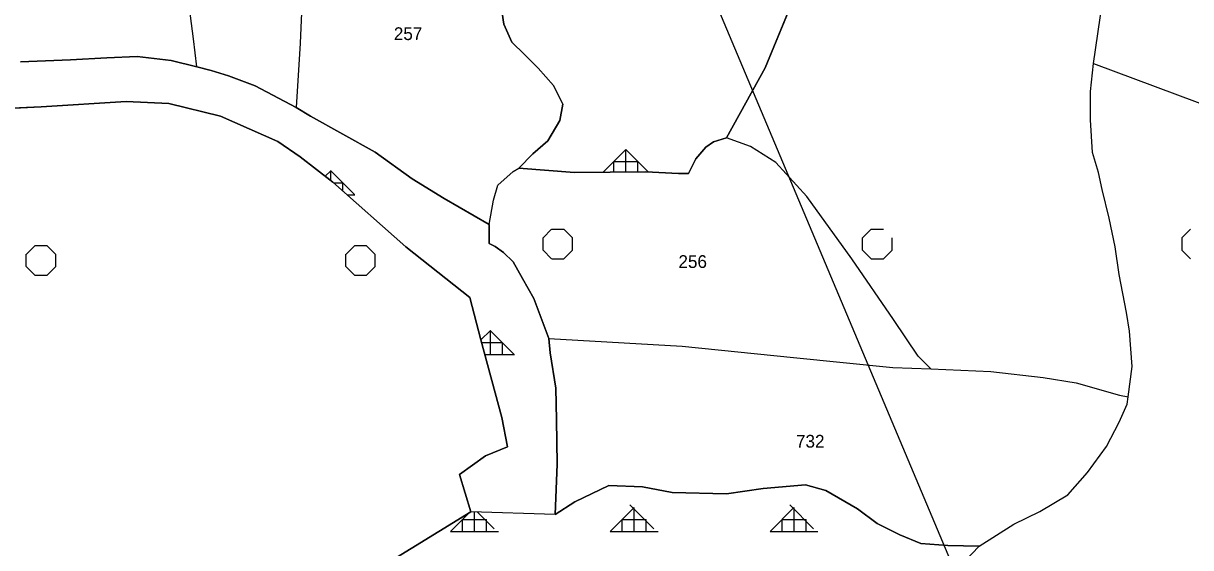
# Model space of a CAD drawing. Extents: x 410727 to 412947, y 4463506 to 4466382.
# Drawn here: x 411331.1 to 411696.5, y 4465392.3 to 4465556.3 of the extents above; entities that cross this region are included whole.
import ezdxf

# ---------------------------------------------------------------- set-up
doc = ezdxf.new("R2010")
doc.units = 0
for name, color, linetype in [('ADAKENARI', 7, 'Continuous'), ('KDS_PARSEL_NO', 7, 'Continuous'), ('KDS_PL', 7, 'Continuous'), ('LJ_ÇERÇEVE', 7, 'Continuous'), ('PL_AYA_ORMAN', 7, 'Continuous'), ('PL_KA_TARIM_DIGER', 7, 'Continuous'), ('TR_ORMAN', 7, 'Continuous'), ('TR_TARIMALANI', 7, 'Continuous')]:
    doc.layers.add(name, color=color, linetype=linetype)

msp = doc.modelspace()

# ---------------------------------------------------------------- linework, layer by layer
at = {"layer": 'ADAKENARI'}
for p, q in [((411573.2, 4465566.46), (411563.28, 4465542.37)), ((411481.53, 4465556.12), (411480.42, 4465562.96)), ((411484.03, 4465550.4), (411481.53, 4465556.12)), ((411487.94, 4465546.58), (411484.03, 4465550.4)), ((411330.17, 4465544.28), (411345.82, 4465544.89)), ((411345.82, 4465544.89), (411357.2, 4465545.5)), ((411357.2, 4465545.5), (411366.74, 4465545.91)), ((411366.74, 4465545.91), (411377.31, 4465544.69)), ((411377.31, 4465544.69), (411385.4, 4465542.77)), ((411492.25, 4465542.27), (411487.94, 4465546.58)), ((411385.4, 4465542.77), (411389.91, 4465541.56)), ((411389.91, 4465541.56), (411395.33, 4465539.96)), ((411395.33, 4465539.96), (411403.65, 4465536.74)), ((411497.06, 4465536.84), (411492.25, 4465542.27)), ((411563.28, 4465542.37), (411551.15, 4465520.49)), ((411403.65, 4465536.74), (411416.48, 4465530.01)), ((411499.97, 4465531.02), (411497.06, 4465536.84)), ((411336.66, 4465530.22), (411310.89, 4465528.97)), ((411363.25, 4465531.89), (411336.66, 4465530.22)), ((411376.65, 4465531.27), (411363.25, 4465531.89)), ((411392.75, 4465527.31), (411376.65, 4465531.27)), ((411392.75, 4465527.31), (411376.65, 4465531.27)), ((411416.48, 4465530.01), (411420.99, 4465527.3)), ((411498.97, 4465525.89), (411499.97, 4465531.02)), ((411410.73, 4465519.39), (411392.75, 4465527.31)), ((411420.99, 4465527.3), (411441.23, 4465516.05)), ((411495.26, 4465519.57), (411498.97, 4465525.89)), ((411417.69, 4465514.59), (411410.73, 4465519.39)), ((411490.54, 4465515.55), (411495.26, 4465519.57)), ((411544.75, 4465517.65), (411541.6, 4465514)), ((411547.06, 4465519.3), (411544.75, 4465517.65)), ((411551.15, 4465520.49), (411547.06, 4465519.3)), ((411427.97, 4465506.67), (411417.69, 4465514.59)), ((411441.23, 4465516.05), (411452.76, 4465507.72)), ((411486.19, 4465511.02), (411490.54, 4465515.55)), ((411541.6, 4465514), (411539.29, 4465509.36)), ((411503.56, 4465509.69), (411486.19, 4465511.02)), ((411450.83, 4465486.46), (411427.97, 4465506.67)), ((411452.76, 4465507.72), (411462.78, 4465501.59)), ((411525.89, 4465509.86), (411503.56, 4465509.69)), ((411536.15, 4465509.36), (411525.89, 4465509.86)), ((411539.29, 4465509.36), (411536.15, 4465509.36)), ((411462.78, 4465501.59), (411476.93, 4465493.45)), ((411476.93, 4465493.45), (411476.93, 4465487.48)), ((411470.88, 4465470.62), (411450.83, 4465486.46)), ((411476.93, 4465487.48), (411478.75, 4465486.49)), ((411478.75, 4465486.49), (411481.39, 4465484.66)), ((411481.39, 4465484.66), (411484.37, 4465481.68)), ((411484.37, 4465481.68), (411487.35, 4465476.54)), ((411487.35, 4465476.54), (411490.82, 4465470.24)), ((411474.3, 4465457.38), (411470.88, 4465470.62)), ((411490.82, 4465470.24), (411495.56, 4465457.73)), ((411480.85, 4465433), (411474.3, 4465457.38)), ((411495.56, 4465457.73), (411496.01, 4465453.31)), ((411496.01, 4465453.31), (411497.77, 4465442.26)), ((411496.01, 4465453.31), (411497.77, 4465442.26)), ((411497.77, 4465442.26), (411497.99, 4465432.32)), ((411482.61, 4465423.83), (411480.85, 4465433)), ((411497.99, 4465432.32), (411498.21, 4465418.39)), ((411475.76, 4465421.02), (411482.61, 4465423.83)), ((411467.65, 4465415.18), (411475.76, 4465421.02)), ((411498.21, 4465418.39), (411497.55, 4465402.7)), ((411471.18, 4465403.51), (411467.65, 4465415.18)), ((411503.72, 4465406.68), (411514.31, 4465411.76)), ((411514.31, 4465411.76), (411524.9, 4465411.32)), ((411562.61, 4465410.88), (411575.85, 4465411.99)), ((411575.85, 4465411.99), (411582.24, 4465410.22)), ((411524.9, 4465411.32), (411534.16, 4465409.55)), ((411534.16, 4465409.55), (411551.14, 4465409.11)), ((411551.14, 4465409.11), (411562.61, 4465410.88)), ((411582.24, 4465410.22), (411592.17, 4465404.47)), ((411497.55, 4465402.7), (411503.72, 4465406.68)), ((411592.17, 4465404.47), (411598.35, 4465399.83)), ((411442.41, 4465385.9), (411471.18, 4465403.51)), ((411598.35, 4465399.83), (411605.4, 4465396.3)), ((411605.4, 4465396.3), (411612.02, 4465393.64)), ((411612.02, 4465393.64), (411620.4, 4465392.98)), ((411620.4, 4465392.98), (411630.3, 4465392.76)), ((411630.3, 4465392.76), (411625.8, 4465388.07))]:
    msp.add_line(p, q, dxfattribs=at)
at = {"layer": 'KDS_PL'}
for p, q in [((411384.3, 4465551.5), (411381.99, 4465569.88)), ((411418.68, 4465571.19), (411417.78, 4465550.1)), ((411563.28, 4465542.37), (411573.2, 4465566.46)), ((411481.53, 4465556.12), (411480.42, 4465562.96)), ((411666.06, 4465543.82), (411668.89, 4465563.02)), ((411484.03, 4465550.4), (411481.53, 4465556.12)), ((411385.4, 4465542.77), (411384.3, 4465551.5)), ((411417.78, 4465550.1), (411416.48, 4465530.01)), ((411487.94, 4465546.58), (411484.03, 4465550.4)), ((411330.17, 4465544.28), (411345.82, 4465544.89)), ((411345.82, 4465544.89), (411357.2, 4465545.5)), ((411357.2, 4465545.5), (411366.74, 4465545.91)), ((411366.74, 4465545.91), (411377.31, 4465544.69)), ((411377.31, 4465544.69), (411385.4, 4465542.77)), ((411492.25, 4465542.27), (411487.94, 4465546.58)), ((411665.08, 4465534.98), (411666.06, 4465543.82)), ((411666.06, 4465543.82), (411869.65, 4465467.6)), ((411389.91, 4465541.56), (411385.4, 4465542.77)), ((411395.33, 4465539.96), (411389.91, 4465541.56)), ((411403.65, 4465536.74), (411395.33, 4465539.96)), ((411497.06, 4465536.84), (411492.25, 4465542.27)), ((411551.15, 4465520.49), (411563.28, 4465542.37)), ((411416.48, 4465530.01), (411403.65, 4465536.74)), ((411499.97, 4465531.02), (411497.06, 4465536.84)), ((411665.08, 4465526.14), (411665.08, 4465534.98)), ((411336.66, 4465530.22), (411310.89, 4465528.97)), ((411363.25, 4465531.89), (411336.66, 4465530.22)), ((411376.65, 4465531.27), (411363.25, 4465531.89)), ((411392.75, 4465527.31), (411376.65, 4465531.27)), ((411416.48, 4465530.01), (411420.99, 4465527.3)), ((411498.97, 4465525.89), (411499.97, 4465531.02)), ((411410.73, 4465519.39), (411392.75, 4465527.31)), ((411420.99, 4465527.3), (411441.23, 4465516.05)), ((411495.26, 4465519.57), (411498.97, 4465525.89)), ((411665.73, 4465515.89), (411665.08, 4465526.14)), ((411417.69, 4465514.59), (411410.73, 4465519.39)), ((411490.54, 4465515.55), (411495.26, 4465519.57)), ((411541.6, 4465514), (411544.75, 4465517.65)), ((411544.75, 4465517.65), (411547.06, 4465519.3)), ((411547.06, 4465519.3), (411551.15, 4465520.49)), ((411558.64, 4465517.84), (411551.15, 4465520.49)), ((411566.58, 4465512.76), (411558.64, 4465517.84)), ((411427.97, 4465506.67), (411417.69, 4465514.59)), ((411441.23, 4465516.05), (411452.76, 4465507.72)), ((411486.19, 4465511.02), (411490.54, 4465515.55)), ((411539.29, 4465509.36), (411541.6, 4465514)), ((411667.58, 4465509.67), (411665.73, 4465515.89)), ((411484.37, 4465510.02), (411486.19, 4465511.02)), ((411486.19, 4465511.02), (411503.56, 4465509.69)), ((411576.29, 4465502.15), (411566.58, 4465512.76)), ((411450.83, 4465486.46), (411427.97, 4465506.67)), ((411452.76, 4465507.72), (411462.78, 4465501.59)), ((411479.57, 4465505.71), (411484.37, 4465510.02)), ((411503.56, 4465509.69), (411525.89, 4465509.86)), ((411525.89, 4465509.86), (411536.15, 4465509.36)), ((411536.15, 4465509.36), (411539.29, 4465509.36)), ((411668.78, 4465504.33), (411667.58, 4465509.67)), ((411478.25, 4465501.07), (411479.57, 4465505.71)), ((411670.96, 4465495.38), (411668.78, 4465504.33)), ((411462.78, 4465501.59), (411476.93, 4465493.45)), ((411476.93, 4465493.45), (411478.25, 4465501.07)), ((411590.4, 4465482.7), (411576.29, 4465502.15)), ((411476.93, 4465487.48), (411476.93, 4465493.45)), ((411672.81, 4465486.44), (411670.96, 4465495.38)), ((411470.88, 4465470.62), (411450.83, 4465486.46)), ((411478.75, 4465486.49), (411476.93, 4465487.48)), ((411481.39, 4465484.66), (411478.75, 4465486.49)), ((411674.12, 4465477.82), (411672.81, 4465486.44)), ((411484.37, 4465481.68), (411481.39, 4465484.66)), ((411487.35, 4465476.54), (411484.37, 4465481.68)), ((411603.42, 4465463.7), (411590.4, 4465482.7)), ((411676.4, 4465465.93), (411674.12, 4465477.82)), ((411490.82, 4465470.24), (411487.35, 4465476.54)), ((411474.3, 4465457.38), (411470.88, 4465470.62)), ((411495.56, 4465457.73), (411490.82, 4465470.24)), ((411611.14, 4465452.21), (411603.42, 4465463.7)), ((411677.27, 4465460.04), (411676.4, 4465465.93)), ((411678.15, 4465449.02), (411677.27, 4465460.04)), ((411480.85, 4465433), (411474.3, 4465457.38)), ((411496.01, 4465453.31), (411495.56, 4465457.73)), ((411495.56, 4465457.73), (411537.25, 4465455.3)), ((411497.77, 4465442.26), (411496.01, 4465453.31)), ((411537.25, 4465455.3), (411572.1, 4465451.76)), ((411615.16, 4465448.28), (411611.14, 4465452.21)), ((411572.1, 4465451.76), (411603.2, 4465448.67)), ((411603.2, 4465448.67), (411615.16, 4465448.28)), ((411615.16, 4465448.28), (411633.95, 4465447.46)), ((411676.91, 4465439.45), (411678.15, 4465449.02)), ((411633.95, 4465447.46), (411650.29, 4465445.55)), ((411650.29, 4465445.55), (411660.65, 4465443.91)), ((411497.99, 4465432.32), (411497.77, 4465442.26)), ((411660.65, 4465443.91), (411674.23, 4465440.06)), ((411674.23, 4465440.06), (411676.91, 4465439.45)), ((411676.59, 4465437.16), (411676.91, 4465439.45)), ((411674.07, 4465431.56), (411676.59, 4465437.16)), ((411482.61, 4465423.83), (411480.85, 4465433)), ((411498.21, 4465418.39), (411497.99, 4465432.32)), ((411670.1, 4465423.98), (411674.07, 4465431.56)), ((411475.76, 4465421.02), (411482.61, 4465423.83)), ((411664.16, 4465415.86), (411670.1, 4465423.98)), ((411467.65, 4465415.18), (411475.76, 4465421.02)), ((411497.55, 4465402.7), (411498.21, 4465418.39)), ((411658.04, 4465408.82), (411664.16, 4465415.86)), ((411471.18, 4465403.51), (411467.65, 4465415.18)), ((411503.72, 4465406.68), (411514.31, 4465411.76)), ((411514.31, 4465411.76), (411524.9, 4465411.32)), ((411562.61, 4465410.88), (411575.85, 4465411.99)), ((411575.85, 4465411.99), (411582.24, 4465410.22)), ((411524.9, 4465411.32), (411534.16, 4465409.55)), ((411534.16, 4465409.55), (411551.14, 4465409.11)), ((411551.14, 4465409.11), (411562.61, 4465410.88)), ((411582.24, 4465410.22), (411592.17, 4465404.47)), ((411649.21, 4465403.59), (411658.04, 4465408.82)), ((411497.55, 4465402.7), (411503.72, 4465406.68)), ((411592.17, 4465404.47), (411598.35, 4465399.83)), ((411442.41, 4465385.9), (411471.18, 4465403.51)), ((411497.55, 4465402.7), (411471.18, 4465403.51)), ((411641.11, 4465399.62), (411649.21, 4465403.59)), ((411598.35, 4465399.83), (411605.4, 4465396.3)), ((411630.3, 4465392.76), (411641.11, 4465399.62)), ((411605.4, 4465396.3), (411612.02, 4465393.64)), ((411612.02, 4465393.64), (411620.4, 4465392.98)), ((411620.4, 4465392.98), (411630.3, 4465392.76)), ((411625.8, 4465388.07), (411630.3, 4465392.76))]:
    msp.add_line(p, q, dxfattribs=at)
at = {"layer": 'LJ_ÇERÇEVE'}
msp.add_line((412177.76, 4464068.35), (411528.62, 4465608.26), dxfattribs=at)
at = {"layer": 'PL_AYA_ORMAN'}
for points in [[(411480.42, 4465562.96), (411481.53, 4465556.12), (411484.03, 4465550.4), (411487.94, 4465546.58), (411492.25, 4465542.27), (411497.06, 4465536.84), (411499.97, 4465531.02), (411498.97, 4465525.89), (411495.26, 4465519.57), (411490.54, 4465515.55), (411486.19, 4465511.02), (411503.56, 4465509.69), (411525.89, 4465509.86), (411536.15, 4465509.36), (411539.29, 4465509.36), (411541.6, 4465514), (411544.75, 4465517.65), (411547.06, 4465519.3), (411551.15, 4465520.49), (411563.28, 4465542.37), (411573.2, 4465566.46)], [(411625.8, 4465388.07), (411630.3, 4465392.76), (411620.4, 4465392.98), (411612.02, 4465393.64), (411605.4, 4465396.3), (411598.35, 4465399.83), (411592.17, 4465404.47), (411582.24, 4465410.22), (411575.85, 4465411.99), (411562.61, 4465410.88), (411551.14, 4465409.11), (411534.16, 4465409.55), (411524.9, 4465411.32), (411514.31, 4465411.76), (411503.72, 4465406.68), (411497.55, 4465402.7), (411498.21, 4465418.39), (411497.99, 4465432.32), (411497.77, 4465442.26), (411496.01, 4465453.31), (411495.56, 4465457.73), (411490.82, 4465470.24), (411487.35, 4465476.54), (411484.37, 4465481.68), (411481.39, 4465484.66), (411478.75, 4465486.49), (411476.93, 4465487.48), (411476.93, 4465493.45), (411462.78, 4465501.59), (411452.76, 4465507.72), (411441.23, 4465516.05), (411420.99, 4465527.3), (411416.48, 4465530.01), (411403.65, 4465536.74), (411395.33, 4465539.96), (411389.91, 4465541.56), (411385.4, 4465542.77), (411377.31, 4465544.69), (411366.74, 4465545.91), (411357.2, 4465545.5), (411345.82, 4465544.89), (411330.17, 4465544.28)], [(411310.89, 4465528.97), (411336.66, 4465530.22), (411363.25, 4465531.89), (411376.65, 4465531.27), (411392.75, 4465527.31), (411410.73, 4465519.39), (411417.69, 4465514.59), (411427.97, 4465506.67), (411450.83, 4465486.46), (411470.88, 4465470.62), (411474.3, 4465457.38), (411480.85, 4465433), (411482.61, 4465423.83), (411475.76, 4465421.02), (411467.65, 4465415.18), (411471.18, 4465403.51), (411442.41, 4465385.9)]]:
    msp.add_lwpolyline(points, dxfattribs=at)
at = {"layer": 'PL_KA_TARIM_DIGER'}
for points in [[(411573.2, 4465566.46), (411563.28, 4465542.37), (411551.15, 4465520.49), (411547.06, 4465519.3), (411544.75, 4465517.65), (411541.6, 4465514), (411539.29, 4465509.36), (411536.15, 4465509.36), (411525.89, 4465509.86), (411503.56, 4465509.69), (411486.19, 4465511.02), (411490.54, 4465515.55), (411495.26, 4465519.57), (411498.97, 4465525.89), (411499.97, 4465531.02), (411497.06, 4465536.84), (411492.25, 4465542.27), (411487.94, 4465546.58), (411484.03, 4465550.4), (411481.53, 4465556.12), (411480.42, 4465562.96)], [(411330.17, 4465544.28), (411345.82, 4465544.89), (411357.2, 4465545.5), (411366.74, 4465545.91), (411377.31, 4465544.69), (411385.4, 4465542.77), (411389.91, 4465541.56), (411395.33, 4465539.96), (411403.65, 4465536.74), (411416.48, 4465530.01), (411420.99, 4465527.3), (411441.23, 4465516.05), (411452.76, 4465507.72), (411462.78, 4465501.59), (411476.93, 4465493.45), (411476.93, 4465487.48), (411478.75, 4465486.49), (411481.39, 4465484.66), (411484.37, 4465481.68), (411487.35, 4465476.54), (411490.82, 4465470.24), (411495.56, 4465457.73), (411496.01, 4465453.31), (411497.77, 4465442.26), (411497.99, 4465432.32), (411498.21, 4465418.39), (411497.55, 4465402.7), (411503.72, 4465406.68), (411514.31, 4465411.76), (411524.9, 4465411.32), (411534.16, 4465409.55), (411551.14, 4465409.11), (411562.61, 4465410.88), (411575.85, 4465411.99), (411582.24, 4465410.22), (411592.17, 4465404.47), (411598.35, 4465399.83), (411605.4, 4465396.3), (411612.02, 4465393.64), (411620.4, 4465392.98), (411630.3, 4465392.76), (411625.8, 4465388.07)], [(411442.41, 4465385.9), (411471.18, 4465403.51), (411467.65, 4465415.18), (411475.76, 4465421.02), (411482.61, 4465423.83), (411480.85, 4465433), (411474.3, 4465457.38), (411470.88, 4465470.62), (411450.83, 4465486.46), (411427.97, 4465506.67), (411417.69, 4465514.59), (411410.73, 4465519.39), (411392.75, 4465527.31), (411376.65, 4465531.27), (411363.25, 4465531.89), (411336.66, 4465530.22), (411310.89, 4465528.97)]]:
    msp.add_lwpolyline(points, dxfattribs=at)
at = {"layer": 'TR_ORMAN'}
for p, q in [((411512.57, 4465509.76), (411519.68, 4465516.87)), ((411526.72, 4465509.82), (411519.67, 4465516.86)), ((411519.68, 4465509.81), (411519.68, 4465516.86)), ((411515.93, 4465513.11), (411523.43, 4465513.11)), ((411515.93, 4465509.78), (411515.93, 4465513.11)), ((411523.43, 4465509.84), (411523.43, 4465513.11)), ((411425.58, 4465508.51), (411427.31, 4465510.24)), ((411434.7, 4465502.75), (411427.2, 4465510.25)), ((411427.31, 4465507.18), (411427.31, 4465510.2)), ((411536.15, 4465509.36), (411539.29, 4465509.36)), ((411536.15, 4465509.36), (411539.29, 4465509.36)), ((411536.15, 4465509.36), (411539.29, 4465509.36)), ((411428.22, 4465506.45), (411431.06, 4465506.45)), ((411431.06, 4465503.94), (411431.06, 4465506.45)), ((411432.46, 4465502.7), (411434.81, 4465502.7)), ((411474.33, 4465457.28), (411477.31, 4465460.25)), ((411484.72, 4465452.73), (411477.22, 4465460.23)), ((411477.31, 4465452.7), (411477.31, 4465460.2)), ((411474.55, 4465456.45), (411481.06, 4465456.45)), ((411481.06, 4465452.7), (411481.06, 4465456.45)), ((411475.56, 4465452.7), (411484.81, 4465452.7)), ((411514.8, 4465397.41), (411522.29, 4465404.91)), ((411514.8, 4465397.41), (411522.29, 4465404.91)), ((411528.45, 4465398.23), (411520.95, 4465405.73)), ((411522.31, 4465397.41), (411522.31, 4465404.91)), ((411564.8, 4465397.42), (411572.29, 4465404.92)), ((411578.44, 4465398.23), (411570.95, 4465405.73)), ((411572.31, 4465397.41), (411572.31, 4465404.91)), ((411464.8, 4465397.41), (411470.45, 4465403.06)), ((411464.8, 4465397.41), (411470.45, 4465403.06)), ((411468.56, 4465397.41), (411468.56, 4465401.16)), ((411468.56, 4465397.41), (411468.56, 4465401.16)), ((411468.56, 4465401.16), (411476.06, 4465401.16)), ((411468.56, 4465401.16), (411476.06, 4465401.16)), ((411472.31, 4465397.41), (411472.31, 4465403.48)), ((411472.31, 4465397.41), (411472.31, 4465403.48)), ((411478.46, 4465398.23), (411473.25, 4465403.45)), ((411476.06, 4465397.41), (411476.06, 4465401.16)), ((411476.06, 4465397.41), (411476.06, 4465401.16)), ((411518.56, 4465397.41), (411518.56, 4465401.16)), ((411518.56, 4465401.16), (411526.06, 4465401.16)), ((411518.56, 4465401.16), (411526.06, 4465401.16)), ((411526.06, 4465397.41), (411526.06, 4465401.16)), ((411568.56, 4465397.41), (411568.56, 4465401.16)), ((411568.56, 4465401.16), (411576.06, 4465401.16)), ((411568.56, 4465401.16), (411576.06, 4465401.16)), ((411576.06, 4465397.41), (411576.06, 4465401.16)), ((411464.81, 4465397.41), (411479.81, 4465397.41)), ((411464.81, 4465397.41), (411479.81, 4465397.41)), ((411514.81, 4465397.41), (411529.81, 4465397.41)), ((411514.81, 4465397.41), (411529.81, 4465397.41)), ((411564.81, 4465397.41), (411579.81, 4465397.41)), ((411564.81, 4465397.41), (411579.81, 4465397.41))]:
    msp.add_line(p, q, dxfattribs=at)
at = {"layer": 'TR_TARIMALANI'}
for p, q in [((411493.74, 4465489.19), (411496.45, 4465491.9)), ((411493.74, 4465489.19), (411496.45, 4465491.9)), ((411493.75, 4465485.36), (411493.75, 4465489.19)), ((411493.75, 4465485.36), (411493.75, 4465489.19)), ((411496.46, 4465491.9), (411500.29, 4465491.9)), ((411496.46, 4465491.9), (411500.29, 4465491.9)), ((411502.99, 4465489.19), (411500.29, 4465491.9)), ((411502.99, 4465489.19), (411500.29, 4465491.9)), ((411503, 4465485.36), (411503, 4465489.19)), ((411503, 4465485.36), (411503, 4465489.19)), ((411593.74, 4465489.19), (411596.45, 4465491.9)), ((411593.74, 4465489.19), (411596.45, 4465491.9)), ((411593.75, 4465485.36), (411593.75, 4465489.19)), ((411593.75, 4465485.36), (411593.75, 4465489.19)), ((411596.46, 4465491.9), (411600.29, 4465491.9)), ((411596.46, 4465491.9), (411600.29, 4465491.9)), ((411603, 4465485.36), (411603, 4465489.19)), ((411603, 4465485.36), (411603, 4465489.19)), ((411693.74, 4465489.19), (411696.45, 4465491.9)), ((411693.74, 4465489.19), (411696.45, 4465491.9)), ((411693.75, 4465485.36), (411693.75, 4465489.19)), ((411693.75, 4465485.36), (411693.75, 4465489.19)), ((411332, 4465484.07), (411334.7, 4465486.78)), ((411332, 4465484.07), (411334.7, 4465486.78)), ((411334.71, 4465486.79), (411338.54, 4465486.79)), ((411334.71, 4465486.79), (411338.54, 4465486.79)), ((411341.25, 4465484.07), (411338.54, 4465486.78)), ((411341.25, 4465484.07), (411338.54, 4465486.78)), ((411431.99, 4465484.07), (411434.7, 4465486.78)), ((411431.99, 4465484.07), (411434.7, 4465486.78)), ((411434.71, 4465486.79), (411438.54, 4465486.79)), ((411434.71, 4465486.79), (411438.54, 4465486.79)), ((411441.24, 4465484.07), (411438.54, 4465486.78)), ((411441.24, 4465484.07), (411438.54, 4465486.78)), ((411496.45, 4465482.65), (411493.75, 4465485.36)), ((411496.45, 4465482.65), (411493.75, 4465485.36)), ((411500.28, 4465482.65), (411502.99, 4465485.36)), ((411500.28, 4465482.65), (411502.99, 4465485.36)), ((411596.45, 4465482.65), (411593.74, 4465485.36)), ((411596.45, 4465482.65), (411593.74, 4465485.36)), ((411600.28, 4465482.65), (411602.99, 4465485.36)), ((411600.28, 4465482.65), (411602.99, 4465485.36)), ((411696.45, 4465482.65), (411693.74, 4465485.36)), ((411696.45, 4465482.65), (411693.74, 4465485.36)), ((411332, 4465480.25), (411332, 4465484.08)), ((411332, 4465480.25), (411332, 4465484.08)), ((411341.25, 4465480.25), (411341.25, 4465484.08)), ((411341.25, 4465480.25), (411341.25, 4465484.08)), ((411432, 4465480.25), (411432, 4465484.08)), ((411432, 4465480.25), (411432, 4465484.08)), ((411432, 4465480.25), (411432, 4465484.08)), ((411432, 4465480.25), (411432, 4465484.08)), ((411441.25, 4465480.25), (411441.25, 4465484.08)), ((411441.25, 4465480.25), (411441.25, 4465484.08)), ((411441.25, 4465480.25), (411441.25, 4465484.08)), ((411441.25, 4465480.25), (411441.25, 4465484.08)), ((411496.46, 4465482.65), (411500.29, 4465482.65)), ((411496.46, 4465482.65), (411500.29, 4465482.65)), ((411596.46, 4465482.65), (411600.29, 4465482.65)), ((411596.46, 4465482.65), (411600.29, 4465482.65)), ((411334.71, 4465477.53), (411332, 4465480.24)), ((411334.71, 4465477.53), (411332, 4465480.24)), ((411334.71, 4465477.54), (411338.54, 4465477.54)), ((411334.71, 4465477.54), (411338.54, 4465477.54)), ((411338.54, 4465477.53), (411341.24, 4465480.24)), ((411338.54, 4465477.53), (411341.24, 4465480.24)), ((411434.7, 4465477.53), (411432, 4465480.24)), ((411434.7, 4465477.53), (411432, 4465480.24)), ((411434.71, 4465477.54), (411438.54, 4465477.54)), ((411434.71, 4465477.54), (411438.54, 4465477.54)), ((411438.53, 4465477.53), (411441.24, 4465480.24)), ((411438.53, 4465477.53), (411441.24, 4465480.24))]:
    msp.add_line(p, q, dxfattribs=at)

# ---------------------------------------------------------------- texts
at = {"layer": 'KDS_PARSEL_NO'}
for s, p in [('257', (411447.05, 4465551.1)), ('256', (411536.13, 4465479.81)), ('732', (411572.92, 4465423.61))]:
    msp.add_text(s, height=4, dxfattribs=at).set_placement(p)

doc.saveas('drawing.dxf')
